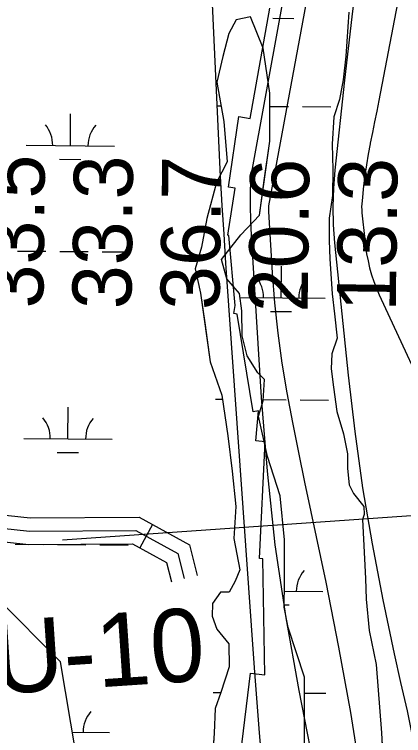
# Model space of a CAD drawing. Extents: x 3271442 to 3309282, y 752266 to 777610.
# Drawn here: x 3284369 to 3284810, y 759163 to 759981 of the extents above; entities that cross this region are included whole.
import ezdxf

# ---------------------------------------------------------------- set-up
doc = ezdxf.new("R2010")
doc.units = 0
for name, color, linetype in [('V-RIVR-RANG', 7, 'Continuous'), ('V-RIVR-RANG-IDEN', 7, 'Continuous'), ('V-ROAD-CNTR', 7, 'Continuous'), ('V-RRAP-RVMT', 7, 'Continuous'), ('V-SITE-VEGE', 7, 'Continuous'), ('V-TOPO-DPTH', 7, 'Continuous'), ('V-TOPO-MAJR', 7, 'Continuous'), ('V-TOPO-MINR', 7, 'Continuous'), ('V-TOPO-SHOR', 7, 'Continuous'), ('V-WETL-SWMP', 7, 'Continuous')]:
    doc.layers.add(name, color=color, linetype=linetype)

msp = doc.modelspace()

# ---------------------------------------------------------------- linework, layer by layer
at = {"layer": 'V-RIVR-RANG'}
msp.add_line((3284423.11, 759385.12), (3285340.9, 759448.86), dxfattribs=at)
at = {"layer": 'V-ROAD-CNTR'}
msp.add_line((3284525.44, 759402.21), (3284511.06, 759375.88), dxfattribs=at)
for points in [[(3284092.62, 759771.55), (3284099.96, 759770.59), (3284108.44, 759741.1), (3284109.88, 759622.69), (3284123.32, 759535.61), (3284147.17, 759496.85), (3284190.98, 759463.92), (3284243.25, 759441.52), (3284301.83, 759419.1), (3284386.67, 759409.79), (3284510.16, 759410.55), (3284567.19, 759379.42), (3284575.86, 759344.55)], [(3283841.81, 759532.18), (3283883.48, 759531.74), (3283907.25, 759544.18), (3283912.09, 759553.59), (3283952.47, 759636.61), (3283986.19, 759690.98), (3284022.09, 759730.66), (3284064.15, 759760.18), (3284088.25, 759757), (3284093.46, 759738.9), (3284094.9, 759621.45), (3284108.96, 759530.33), (3284135.89, 759486.56), (3284183.41, 759450.85), (3284237.61, 759427.62), (3284298.28, 759404.4), (3284385.9, 759394.79), (3284506.37, 759395.53), (3284554.22, 759369.41), (3284561.3, 759340.93)], [(3284078.75, 759715.3), (3284079.91, 759620.21), (3284094.59, 759525.05), (3284124.6, 759476.28), (3284175.84, 759437.77), (3284231.97, 759413.72), (3284294.72, 759389.7), (3284385.13, 759379.78), (3284502.59, 759380.51), (3284541.26, 759359.4), (3284546.74, 759337.31)]]:
    msp.add_lwpolyline(points, dxfattribs=at)
at = {"layer": 'V-RRAP-RVMT'}
for p, q in [((3284635.98, 759863.19), (3284658.4, 759988.36)), ((3284611.39, 759785.15), (3284623.18, 759865.32)), ((3284623.18, 759865.32), (3284635.98, 759863.19)), ((3284610.97, 759730.47), (3284619, 759784.01)), ((3284619, 759784.01), (3284611.39, 759785.15)), ((3284611.77, 759730.32), (3284610.97, 759730.47)), ((3284618.93, 759650.76), (3284611.77, 759730.32)), ((3284617.57, 759641.69), (3284618.93, 759650.76)), ((3284621.34, 759641.14), (3284617.57, 759641.69)), ((3284639.43, 759530.32), (3284621.34, 759641.14)), ((3284645.61, 759531.33), (3284639.43, 759530.32)), ((3284642.57, 759497.18), (3284645.61, 759531.33)), ((3284653.27, 759496.27), (3284642.57, 759497.18)), ((3284646.6, 759363.65), (3284653.27, 759496.27)), ((3284650.63, 759363.5), (3284646.6, 759363.65)), ((3284652.73, 759231.98), (3284650.63, 759363.5)), ((3284620.39, 759099.04), (3284636.34, 759233.86)), ((3284636.34, 759233.86), (3284652.73, 759231.98))]:
    msp.add_line(p, q, dxfattribs=at)
at = {"layer": 'V-SITE-VEGE'}
for p, q in [((3284636.49, 759978.36), (3284620.33, 759975)), ((3284650.99, 759942.87), (3284636.49, 759978.36)), ((3284748.02, 759983.8), (3284744.49, 759933.85)), ((3284620.33, 759975), (3284612.03, 759959.41)), ((3284612.03, 759959.41), (3284605.1, 759933.46)), ((3284658.5, 759891.79), (3284650.99, 759942.87)), ((3284605.1, 759933.46), (3284598.2, 759904.28)), ((3284744.49, 759933.85), (3284741.44, 759907.04)), ((3284741.44, 759907.04), (3284737.29, 759884.64)), ((3284598.2, 759904.28), (3284606.31, 759859.68)), ((3284658.25, 759837.42), (3284658.5, 759891.79)), ((3284737.29, 759884.64), (3284730.96, 759864.83)), ((3284730.96, 759864.83), (3284728.98, 759833.97)), ((3284606.31, 759859.68), (3284609.89, 759813.75)), ((3284646.59, 759753.18), (3284658.25, 759837.42)), ((3284728.98, 759833.97), (3284729.96, 759805.31)), ((3284609.89, 759813.75), (3284597.76, 759790.36)), ((3284729.96, 759805.31), (3284729.46, 759775.55)), ((3284597.76, 759790.36), (3284587.06, 759749.5)), ((3284729.46, 759775.55), (3284725.67, 759749.84)), ((3284587.06, 759749.5), (3284580.83, 759717.09)), ((3284625.39, 759731.01), (3284646.59, 759753.18)), ((3284725.67, 759749.84), (3284725.93, 759724.48)), ((3284603.6, 759703.02), (3284625.39, 759731.01)), ((3284725.93, 759724.48), (3284726.57, 759703.91)), ((3284580.83, 759717.09), (3284573.9, 759692.44)), ((3284609.58, 759681.06), (3284603.6, 759703.02)), ((3284726.57, 759703.91), (3284728.96, 759664.21)), ((3284573.9, 759692.44), (3284579.93, 759664.66)), ((3284623.95, 759664.34), (3284609.58, 759681.06)), ((3284579.93, 759664.66), (3284590.87, 759587.06)), ((3284626.69, 759644.94), (3284623.95, 759664.34)), ((3284728.96, 759664.21), (3284731.8, 759641.42)), ((3284626.9, 759616.46), (3284626.69, 759644.94)), ((3284731.8, 759641.42), (3284734.99, 759613.84)), ((3284632.9, 759593.85), (3284626.9, 759616.46)), ((3284734.99, 759613.84), (3284728.66, 759595.86)), ((3284644.69, 759574.52), (3284632.9, 759593.85)), ((3284728.66, 759595.86), (3284727.85, 759578.97)), ((3284590.87, 759587.06), (3284604.1, 759548.97)), ((3284727.85, 759578.97), (3284730.7, 759558.01)), ((3284652.51, 759566.81), (3284644.69, 759574.52)), ((3284650.75, 759542.85), (3284652.51, 759566.81)), ((3284730.7, 759558.01), (3284734.62, 759530.43)), ((3284604.1, 759548.97), (3284610.92, 759503.07)), ((3284645.7, 759525.33), (3284650.75, 759542.85)), ((3284734.62, 759530.43), (3284741.85, 759505.41)), ((3284655.76, 759479.45), (3284645.7, 759525.33)), ((3284741.85, 759505.41), (3284746.53, 759482.61)), ((3284610.92, 759503.07), (3284615.75, 759462.97)), ((3284670.33, 759434.9), (3284655.76, 759479.45)), ((3284746.53, 759482.61), (3284746.46, 759466.08)), ((3284615.75, 759462.97), (3284619.93, 759422.87)), ((3284746.46, 759466.08), (3284748.58, 759447.33)), ((3284748.58, 759447.33), (3284753.31, 759437.39)), ((3284675.23, 759385.1), (3284670.33, 759434.9)), ((3284753.31, 759437.39), (3284765, 759422.64)), ((3284619.93, 759422.87), (3284617.61, 759386.61)), ((3284765, 759422.64), (3284765.33, 759413.82)), ((3284765.33, 759413.82), (3284763.47, 759407.95)), ((3284763.47, 759407.95), (3284766.83, 759341.12)), ((3284617.61, 759386.61), (3284624.35, 759351.06)), ((3284674.95, 759336.55), (3284675.23, 759385.1)), ((3284624.35, 759351.06), (3284619.27, 759338.08)), ((3284766.83, 759341.12), (3284767.65, 759317.82)), ((3284619.27, 759338.08), (3284612.25, 759325.72)), ((3284674.51, 759308.71), (3284674.95, 759336.55)), ((3284602.54, 759325.65), (3284593.57, 759312.64)), ((3284612.25, 759325.72), (3284602.54, 759325.65)), ((3284767.65, 759317.82), (3284771.15, 759282.25)), ((3284593.57, 759312.64), (3284593.03, 759298.39)), ((3284679.21, 759285.45), (3284674.51, 759308.71)), ((3284593.03, 759298.39), (3284598.32, 759283.55)), ((3284598.32, 759283.55), (3284612.04, 759266.82)), ((3284697.76, 759229.27), (3284679.21, 759285.45)), ((3284771.15, 759282.25), (3284779.21, 759243.47)), ((3284612.04, 759266.82), (3284612.23, 759240.93)), ((3284779.21, 759243.47), (3284784.97, 759165.84)), ((3284612.23, 759240.93), (3284602.74, 759211.73)), ((3284697.69, 759152.25), (3284697.76, 759229.27)), ((3284602.74, 759211.73), (3284596.4, 759193.56)), ((3284596.4, 759193.56), (3284595.32, 759165.72)), ((3284595.32, 759165.72), (3284592.97, 759133.99)), ((3284784.97, 759165.84), (3284787.22, 759124.43))]:
    msp.add_line(p, q, dxfattribs=at)
at = {"layer": 'V-TOPO-DPTH'}
msp.add_lwpolyline([(3284819.16, 760077.21), (3284781.98, 759883.48), (3284779.63, 759871.33), (3284777.25, 759859.19), (3284774.83, 759847.05), (3284772.39, 759834.93), (3284772.25, 759834.25), (3284770.02, 759822.44), (3284768.01, 759810.59), (3284766.33, 759798.69), (3284764.86, 759786.76), (3284763, 759769.72), (3284762.73, 759766.28), (3284762.61, 759762.84), (3284762.71, 759759.4), (3284762.95, 759755.96), (3284766.02, 759725.87), (3284767.02, 759717.74), (3284768.26, 759709.65), (3284769.86, 759701.62), (3284771.68, 759693.63), (3284773.9, 759685.75), (3284776.41, 759677.97), (3284779.36, 759670.35), (3284782.59, 759662.83), (3284851.06, 759515.28)], dxfattribs=at)
at = {"layer": 'V-TOPO-MAJR'}
msp.add_lwpolyline([(3284751.63, 760427.08), (3284636.75, 759797.78), (3284636.31, 759780.89), (3284636.22, 759764.01), (3284636.64, 759747.13), (3284637.4, 759730.25), (3284648.53, 759546.35), (3284655.29, 759462.75), (3284664.27, 759379.44), (3284676.59, 759296.56), (3284691.15, 759213.96), (3284713.65, 759099.81)], dxfattribs=at)
at = {"layer": 'V-TOPO-MINR'}
for points in [[(3284830.41, 760921.35), (3284839.43, 760594.44), (3284780.06, 760192.93), (3284769.91, 760121.49), (3284760.31, 760049.97), (3284751.53, 759978.34), (3284743.29, 759906.65), (3284732.15, 759804.44), (3284730.55, 759783.8), (3284729.83, 759763.15), (3284730.4, 759742.5), (3284731.85, 759721.84), (3284747.14, 759571.84), (3284754.68, 759507.76), (3284763.55, 759443.89), (3284774.41, 759380.33), (3284786.61, 759316.97), (3284799.37, 759255.82), (3284806.51, 759223.27), (3284814.09, 759190.84), (3284886.56, 758827.56), (3284847.65, 758431.58)], [(3284763.32, 760338.53), (3284656.81, 759763.81), (3284656.97, 759757.48), (3284657.26, 759751.15), (3284661.08, 759687.96), (3284663.8, 759653.72), (3284667.35, 759619.58), (3284672.18, 759585.6), (3284677.86, 759551.73), (3284684.29, 759517.96), (3284690.9, 759484.22), (3284697.76, 759450.53), (3284704.79, 759416.88), (3284721.8, 759336.92), (3284736.51, 759263.15), (3284749.96, 759189.17), (3284761.52, 759114.87), (3284771.81, 759040.36), (3284793.44, 758867.54), (3284796.7, 758838.41), (3284799.44, 758809.23), (3284801.41, 758779.99), (3284802.86, 758750.71), (3284806.55, 758649.55)], [(3284819.16, 760077.21), (3284781.98, 759883.48), (3284779.63, 759871.33), (3284777.25, 759859.19), (3284774.83, 759847.05), (3284772.39, 759834.93), (3284772.25, 759834.25), (3284770.02, 759822.44), (3284768.01, 759810.59), (3284766.33, 759798.69), (3284764.86, 759786.76), (3284763, 759769.72), (3284762.73, 759766.28), (3284762.61, 759762.84), (3284762.71, 759759.4), (3284762.95, 759755.96), (3284766.02, 759725.87), (3284767.02, 759717.74), (3284768.26, 759709.65), (3284769.86, 759701.62), (3284771.68, 759693.63), (3284773.9, 759685.75), (3284776.41, 759677.97), (3284779.36, 759670.35), (3284782.59, 759662.83), (3284851.06, 759515.28)], [(3284567.03, 760052.51), (3284568.4, 760052.34), (3284574.88, 760048.89), (3284581.91, 760038.02), (3284587.45, 760026.58), (3284590.77, 760014.31), (3284592.59, 760001.49), (3284600.6, 759829.74), (3284602.25, 759797.02), (3284604.04, 759764.32), (3284606.07, 759731.62), (3284608.25, 759698.94), (3284640.51, 759239.61), (3284646.23, 759165.92), (3284652.67, 759092.3), (3284660.19, 759018.78), (3284668.42, 758945.33), (3284680.82, 758841.62), (3284683.28, 758820.06), (3284685.58, 758798.49), (3284687.64, 758776.89), (3284689.55, 758755.27), (3284699, 758640.92)]]:
    msp.add_lwpolyline(points, dxfattribs=at)
at = {"layer": 'V-TOPO-SHOR'}
for points in [[(3284697.69, 759152.25), (3284697.76, 759229.27), (3284679.21, 759285.45), (3284674.51, 759308.71), (3284674.95, 759336.55), (3284675.23, 759385.1), (3284670.33, 759434.9), (3284655.76, 759479.45), (3284645.7, 759525.33), (3284650.75, 759542.85), (3284652.51, 759566.81), (3284644.69, 759574.52), (3284632.89, 759593.85), (3284626.9, 759616.46), (3284626.69, 759644.94), (3284623.95, 759664.34), (3284609.58, 759681.06), (3284603.6, 759703.02), (3284625.39, 759731.02), (3284646.59, 759753.18), (3284652.12, 759792.71), (3284658.25, 759837.42), (3284658.5, 759891.79), (3284650.99, 759942.87), (3284636.49, 759978.36), (3284620.33, 759975), (3284612.03, 759959.41), (3284605.1, 759933.46), (3284598.2, 759904.28), (3284606.31, 759859.68), (3284609.89, 759813.75), (3284597.76, 759790.36), (3284587.06, 759749.5), (3284580.83, 759717.09)], [(3284748.02, 759983.81), (3284744.49, 759933.85), (3284741.44, 759907.04), (3284737.29, 759884.64), (3284730.96, 759864.83), (3284728.98, 759833.97), (3284729.96, 759805.31), (3284729.46, 759775.55), (3284725.67, 759749.84), (3284725.93, 759724.49), (3284726.57, 759703.91), (3284728.96, 759664.21), (3284731.8, 759641.42), (3284734.99, 759613.84), (3284728.66, 759595.86), (3284727.85, 759578.97), (3284730.7, 759558.01), (3284734.62, 759530.43), (3284741.85, 759505.41), (3284746.53, 759482.61), (3284746.46, 759466.08), (3284748.58, 759447.33), (3284753.31, 759437.39), (3284765, 759422.64), (3284765.33, 759413.82), (3284763.47, 759407.95), (3284766.83, 759341.12), (3284767.65, 759317.82), (3284771.15, 759282.25), (3284779.21, 759243.47), (3284784.97, 759165.84), (3284787.22, 759124.44)], [(3284580.83, 759717.09), (3284573.9, 759692.44), (3284579.93, 759664.66), (3284584.71, 759631.03), (3284590.87, 759587.06), (3284604.1, 759548.97), (3284610.92, 759503.07), (3284615.75, 759462.97), (3284619.93, 759422.87), (3284617.61, 759386.61), (3284624.35, 759351.06), (3284619.27, 759338.08), (3284612.25, 759325.72), (3284602.54, 759325.65), (3284593.57, 759312.64), (3284593.03, 759298.39), (3284598.32, 759283.55), (3284612.04, 759266.82), (3284612.23, 759240.93), (3284602.74, 759211.73), (3284596.4, 759193.56), (3284595.32, 759165.72), (3284592.97, 759133.99)]]:
    msp.add_lwpolyline(points, dxfattribs=at)
at = {"layer": 'V-WETL-SWMP'}
for p, q in [((3284636.49, 759978.36), (3284620.33, 759975)), ((3284650.99, 759942.87), (3284636.49, 759978.36)), ((3284748.03, 759983.81), (3284744.5, 759933.85)), ((3284620.33, 759975), (3284612.03, 759959.41)), ((3284661.82, 759976.75), (3284685.82, 759976.55)), ((3284612.03, 759959.41), (3284605.11, 759933.46)), ((3284658.5, 759891.79), (3284650.99, 759942.87)), ((3284605.11, 759933.46), (3284598.2, 759904.28)), ((3284744.5, 759933.85), (3284741.44, 759907.04)), ((3284741.44, 759907.04), (3284737.3, 759884.64)), ((3284598.2, 759904.28), (3284606.31, 759859.68)), ((3284658.25, 759837.42), (3284658.5, 759891.79)), ((3284737.3, 759884.64), (3284730.96, 759864.83)), ((3284599.59, 759877.25), (3284603.12, 759877.23)), ((3284658.43, 759876.77), (3284679.59, 759876.6)), ((3284695.58, 759876.46), (3284727.58, 759876.2)), ((3284432.15, 759832.2), (3284432.44, 759868.2)), ((3284730.96, 759864.83), (3284728.99, 759833.97)), ((3284606.31, 759859.68), (3284609.89, 759813.75)), ((3284382.15, 759832.61), (3284482.15, 759831.79)), ((3284646.59, 759753.18), (3284658.25, 759837.42)), ((3284728.99, 759833.97), (3284729.96, 759805.31)), ((3284420.02, 759816.87), (3284444.02, 759816.67)), ((3284609.89, 759813.75), (3284597.76, 759790.36)), ((3284729.96, 759805.31), (3284729.46, 759775.55)), ((3284597.76, 759790.36), (3284587.07, 759749.5)), ((3284729.46, 759775.55), (3284725.67, 759749.84)), ((3284587.07, 759749.5), (3284580.84, 759717.09)), ((3284625.39, 759731.02), (3284646.59, 759753.18)), ((3284725.67, 759749.84), (3284725.93, 759724.49)), ((3284603.6, 759703.02), (3284625.39, 759731.02)), ((3284725.93, 759724.49), (3284726.57, 759703.91)), ((3284580.84, 759717.09), (3284573.9, 759692.44)), ((3284372.32, 759712.62), (3284404.32, 759712.36)), ((3284420.31, 759712.22), (3284452.31, 759711.96)), ((3284468.31, 759711.83), (3284500.31, 759711.57)), ((3284609.58, 759681.06), (3284603.6, 759703.02)), ((3284726.57, 759703.91), (3284728.97, 759664.21)), ((3284573.9, 759692.44), (3284579.93, 759664.66)), ((3284671.2, 759659.41), (3284671.5, 759695.41)), ((3284623.95, 759664.34), (3284609.58, 759681.06)), ((3284579.93, 759664.66), (3284590.87, 759587.06)), ((3284626.68, 759644.94), (3284623.95, 759664.34)), ((3284624.59, 759659.8), (3284721.2, 759659)), ((3284728.97, 759664.21), (3284731.8, 759641.42)), ((3284626.9, 759616.46), (3284626.68, 759644.94)), ((3284659.08, 759644.08), (3284683.08, 759643.89)), ((3284731.8, 759641.42), (3284734.99, 759613.84)), ((3284632.89, 759593.85), (3284626.9, 759616.46)), ((3284734.99, 759613.84), (3284728.66, 759595.87)), ((3284644.69, 759574.52), (3284632.89, 759593.85)), ((3284728.66, 759595.87), (3284727.85, 759578.97)), ((3284590.87, 759587.06), (3284604.1, 759548.97)), ((3284727.85, 759578.97), (3284730.7, 759558.01)), ((3284652.51, 759566.81), (3284644.69, 759574.52)), ((3284650.75, 759542.85), (3284652.51, 759566.81)), ((3284730.7, 759558.01), (3284734.62, 759530.43)), ((3284596.85, 759544.59), (3284604.76, 759544.53)), ((3284604.1, 759548.97), (3284610.92, 759503.07)), ((3284645.7, 759525.34), (3284650.75, 759542.85)), ((3284650.85, 759544.15), (3284676.85, 759543.93)), ((3284692.84, 759543.8), (3284724.84, 759543.54)), ((3284429.41, 759499.54), (3284429.7, 759535.54)), ((3284734.62, 759530.43), (3284741.86, 759505.42)), ((3284655.76, 759479.45), (3284645.7, 759525.34)), ((3284741.86, 759505.42), (3284746.53, 759482.61)), ((3284379.41, 759499.95), (3284479.41, 759499.13)), ((3284610.92, 759503.07), (3284615.75, 759462.97)), ((3284417.28, 759484.21), (3284441.28, 759484.01)), ((3284670.33, 759434.9), (3284655.76, 759479.45)), ((3284746.53, 759482.61), (3284746.46, 759466.08)), ((3284615.75, 759462.97), (3284619.93, 759422.87)), ((3284746.46, 759466.08), (3284748.58, 759447.33)), ((3284748.58, 759447.33), (3284753.31, 759437.39)), ((3284675.23, 759385.1), (3284670.33, 759434.9)), ((3284753.31, 759437.39), (3284765, 759422.64)), ((3284619.93, 759422.87), (3284617.61, 759386.61)), ((3284765, 759422.64), (3284765.33, 759413.82)), ((3284765.33, 759413.82), (3284763.47, 759407.95)), ((3284763.47, 759407.95), (3284766.83, 759341.12)), ((3284421.16, 759246.45), (3284279.17, 759388.56)), ((3284617.61, 759386.61), (3284624.35, 759351.06)), ((3284674.95, 759336.55), (3284675.23, 759385.1)), ((3284369.58, 759379.96), (3284401.58, 759379.69)), ((3284417.57, 759379.56), (3284449.57, 759379.3)), ((3284465.57, 759379.17), (3284497.57, 759378.9)), ((3284624.35, 759351.06), (3284619.27, 759338.08)), ((3284766.83, 759341.12), (3284767.65, 759317.83)), ((3284619.27, 759338.08), (3284612.24, 759325.72)), ((3284674.51, 759308.71), (3284674.95, 759336.55)), ((3284602.54, 759325.65), (3284593.57, 759312.64)), ((3284612.24, 759325.72), (3284602.54, 759325.65)), ((3284674.79, 759326.7), (3284718.46, 759326.34)), ((3284767.65, 759317.83), (3284771.15, 759282.25)), ((3284593.57, 759312.64), (3284593.03, 759298.39)), ((3284679.22, 759285.45), (3284674.51, 759308.71)), ((3284674.55, 759311.27), (3284680.34, 759311.22)), ((3284593.03, 759298.39), (3284598.32, 759283.55)), ((3284598.32, 759283.55), (3284612.04, 759266.82)), ((3284697.76, 759229.27), (3284679.22, 759285.45)), ((3284771.15, 759282.25), (3284779.21, 759243.48)), ((3284612.04, 759266.82), (3284612.23, 759240.93)), ((3284440.09, 759132.76), (3284421.16, 759246.45)), ((3284779.21, 759243.48), (3284784.97, 759165.85)), ((3284612.23, 759240.93), (3284602.74, 759211.73)), ((3284697.69, 759152.25), (3284697.76, 759229.27)), ((3284594.11, 759211.93), (3284602.78, 759211.86)), ((3284602.74, 759211.73), (3284596.4, 759193.56)), ((3284697.74, 759211.07), (3284722.1, 759210.87)), ((3284596.4, 759193.56), (3284595.32, 759165.72)), ((3284434.42, 759166.81), (3284476.67, 759166.46)), ((3284595.32, 759165.72), (3284592.97, 759133.99)), ((3284784.97, 759165.85), (3284787.22, 759124.44))]:
    msp.add_line(p, q, dxfattribs=at)
for centre, start, end in [((3284376.91, 759833.13), 358.75626, 40.29991), ((3284487.39, 759832.22), 138.75625, 180.29991), ((3284615.97, 759660.34), 358.75626, 40.29991), ((3284726.45, 759659.43), 138.75625, 180.29991), ((3284374.17, 759500.47), 358.75626, 40.29991), ((3284484.65, 759499.56), 138.75625, 180.29991), ((3284723.71, 759326.77), 138.75625, 180.29991), ((3284481.91, 759166.89), 138.75625, 180.29991)]:
    msp.add_arc(centre, 35.25, start, end, dxfattribs=at)

# ---------------------------------------------------------------- texts
at = {"layer": 'V-RIVR-RANG'}
for s, p in [('33.5', (3284401.31, 759647.35)), ('33.3', (3284501.31, 759646.44)), ('36.7', (3284601.3, 759645.53)), ('20.6', (3284701.28, 759642.77)), ('13.3', (3284801.29, 759643.7))]:
    msp.add_text(s, height=67, rotation=89.33833, dxfattribs=at).set_placement(p)
at = {"layer": 'V-RIVR-RANG-IDEN'}
msp.add_text('U-10', height=83, rotation=3.81828, dxfattribs=at).set_placement((3284346.79, 759209.7))

doc.saveas('drawing.dxf')
